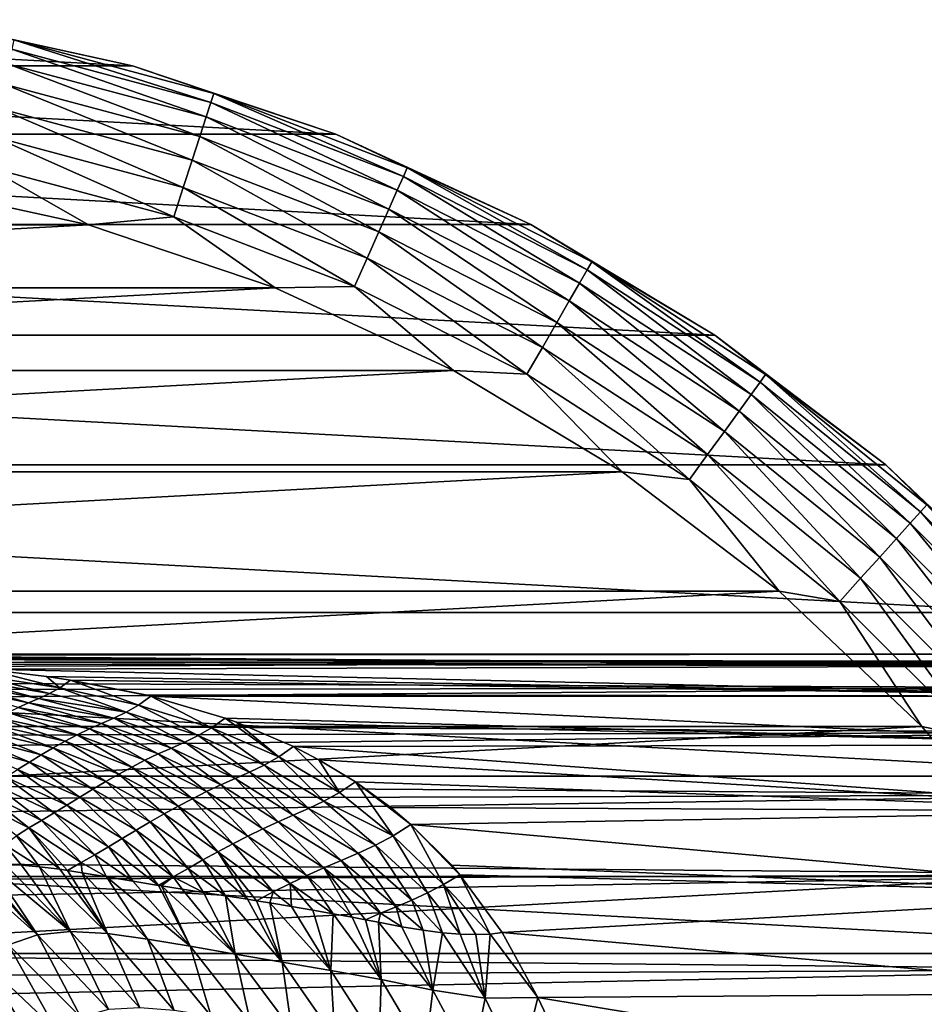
# Model space of a CAD drawing. Header units: metres. Extents: x -139 to 106, y -189 to 40.
# Tile 290 of 291: x 83 to 97, y 15 to 30. Entities that reach past the tile are written whole.
import ezdxf

# ---------------------------------------------------------------- set-up
doc = ezdxf.new("R2010")
doc.units = ezdxf.units.M
doc.layers.add('solid_153_ABGANG1_SW0003', color=7, linetype='CONTINUOUS')

msp = doc.modelspace()

# ---------------------------------------------------------------- linework, layer by layer
at = {"layer": 'solid_153_ABGANG1_SW0003'}
for points in [[(68.474144, 28.906498, -5.962051), (71.646477, 29.604784, -5.962051), (84.525856, 28.906498, -5.962051)], [(71.646477, 29.604784, -5.962051), (81.353523, 29.604784, -5.962051), (84.525856, 28.906498, -5.962051)], [(81.353462, 29.604795, 2.537949), (84.525848, 28.9065, 2.537949), (81.353523, 29.604784, -5.962051)], [(82.727486, 29.298002, 3.022786), (84.525848, 28.9065, 2.537949), (81.353462, 29.604795, 2.537949)], [(84.525848, 28.9065, 2.537949), (84.525856, 28.906498, -5.962051), (81.353523, 29.604784, -5.962051)], [(82.727486, 29.298002, 3.022786), (82.697983, 29.159203, 3.49239), (85.71199, 28.351601, 3.49239)], [(85.755844, 28.486555, 3.022786), (84.525848, 28.9065, 2.537949), (82.727486, 29.298002, 3.022786)], [(85.755844, 28.486555, 3.022786), (82.727486, 29.298002, 3.022786), (85.71199, 28.351601, 3.49239)], [(82.697983, 29.159203, 3.49239), (82.649979, 28.933376, 3.925242), (85.640648, 28.132027, 3.925242)], [(85.71199, 28.351601, 3.49239), (82.697983, 29.159203, 3.49239), (85.640648, 28.132027, 3.925242)], [(82.649979, 28.933376, 3.925242), (82.585327, 28.629213, 4.304675), (85.544556, 27.83629, 4.304675)], [(85.640648, 28.132027, 3.925242), (82.649979, 28.933376, 3.925242), (85.544556, 27.83629, 4.304675)], [(65.395874, 27.869312, -5.962051), (68.474144, 28.906498, -5.962051), (87.604126, 27.869312, -5.962051)], [(68.474144, 28.906498, -5.962051), (84.525856, 28.906498, -5.962051), (87.604126, 27.869312, -5.962051)], [(84.525848, 28.9065, 2.537949), (87.604141, 27.869303, 2.537949), (84.525856, 28.906498, -5.962051)], [(85.755844, 28.486555, 3.022786), (87.604141, 27.869303, 2.537949), (84.525848, 28.9065, 2.537949)], [(87.604141, 27.869303, 2.537949), (87.604126, 27.869312, -5.962051), (84.525856, 28.906498, -5.962051)], [(82.585327, 28.629213, 4.304675), (82.506516, 28.258432, 4.616078), (85.427422, 27.475777, 4.616078)], [(85.544556, 27.83629, 4.304675), (82.585327, 28.629213, 4.304675), (85.427422, 27.475777, 4.616078)], [(85.755844, 28.486555, 3.022786), (85.71199, 28.351601, 3.49239), (88.625076, 27.233372, 3.49239)], [(88.682793, 27.363003, 3.022786), (87.604141, 27.869303, 2.537949), (85.755844, 28.486555, 3.022786)], [(88.682793, 27.363003, 3.022786), (85.755844, 28.486555, 3.022786), (88.625076, 27.233372, 3.49239)], [(85.71199, 28.351601, 3.49239), (85.640648, 28.132027, 3.925242), (88.531174, 27.022459, 3.925242)], [(88.625076, 27.233372, 3.49239), (85.71199, 28.351601, 3.49239), (88.531174, 27.022459, 3.925242)], [(82.506516, 28.258432, 4.616078), (82.41658, 27.835304, 4.84746), (85.293747, 27.064369, 4.84746)], [(85.427422, 27.475777, 4.616078), (82.506516, 28.258432, 4.616078), (85.293747, 27.064369, 4.84746)], [(85.640648, 28.132027, 3.925242), (85.544556, 27.83629, 4.304675), (88.404694, 26.738386, 4.304675)], [(88.531174, 27.022459, 3.925242), (85.640648, 28.132027, 3.925242), (88.404694, 26.738386, 4.304675)], [(62.447777, 26.505377, -5.962051), (65.395874, 27.869312, -5.962051), (90.552223, 26.505377, -5.962051)], [(65.395874, 27.869312, -5.962051), (87.604126, 27.869312, -5.962051), (90.552223, 26.505377, -5.962051)], [(82.41658, 27.835304, 4.84746), (82.318977, 27.376127, 4.989913), (85.148682, 26.617908, 4.989913)], [(85.293747, 27.064369, 4.84746), (82.41658, 27.835304, 4.84746), (85.148682, 26.617908, 4.989913)], [(85.544556, 27.83629, 4.304675), (85.427422, 27.475777, 4.616078), (88.250519, 26.392092, 4.616078)], [(88.404694, 26.738386, 4.304675), (85.544556, 27.83629, 4.304675), (88.250519, 26.392092, 4.616078)], [(90.552254, 26.505362, 2.537949), (90.552223, 26.505377, -5.962051), (87.604126, 27.869312, -5.962051)], [(87.604141, 27.869303, 2.537949), (90.552254, 26.505362, 2.537949), (87.604126, 27.869312, -5.962051)], [(88.682793, 27.363003, 3.022786), (90.552254, 26.505362, 2.537949), (87.604141, 27.869303, 2.537949)], [(85.427422, 27.475777, 4.616078), (85.293747, 27.064369, 4.84746), (88.07457, 25.996912, 4.84746)], [(88.250519, 26.392092, 4.616078), (85.427422, 27.475777, 4.616078), (88.07457, 25.996912, 4.84746)], [(82.318977, 27.376127, 4.989913), (80.950348, 27.137508, 5.037949), (83.859207, 26.497019, 5.037949)], [(85.148682, 26.617908, 4.989913), (82.318977, 27.376127, 4.989913), (83.859207, 26.497019, 5.037949)], [(88.682793, 27.363003, 3.022786), (88.625076, 27.233372, 3.49239), (91.405319, 25.816769, 3.49239)], [(91.476265, 25.939657, 3.022786), (90.552254, 26.505362, 2.537949), (88.682793, 27.363003, 3.022786)], [(91.476265, 25.939657, 3.022786), (88.682793, 27.363003, 3.022786), (91.405319, 25.816769, 3.49239)], [(83.859207, 26.497019, 5.037949), (80.950348, 27.137508, 5.037949), (69.140816, 26.497026, 5.037949)], [(88.625076, 27.233372, 3.49239), (88.531174, 27.022459, 3.925242), (91.289879, 25.616827, 3.925242)], [(91.405319, 25.816769, 3.49239), (88.625076, 27.233372, 3.49239), (91.289879, 25.616827, 3.925242)], [(85.293747, 27.064369, 4.84746), (85.148682, 26.617908, 4.989913), (87.883636, 25.56806, 4.989913)], [(88.07457, 25.996912, 4.84746), (85.293747, 27.064369, 4.84746), (87.883636, 25.56806, 4.989913)], [(88.531174, 27.022459, 3.925242), (88.404694, 26.738386, 4.304675), (91.134407, 25.34753, 4.304675)], [(91.289879, 25.616827, 3.925242), (88.531174, 27.022459, 3.925242), (91.134407, 25.34753, 4.304675)], [(88.404694, 26.738386, 4.304675), (88.250519, 26.392092, 4.616078), (90.94487, 25.019251, 4.616078)], [(91.134407, 25.34753, 4.304675), (88.404694, 26.738386, 4.304675), (90.94487, 25.019251, 4.616078)], [(85.148682, 26.617908, 4.989913), (83.859207, 26.497019, 5.037949), (86.681732, 25.545689, 5.037949)], [(87.883636, 25.56806, 4.989913), (85.148682, 26.617908, 4.989913), (86.681732, 25.545689, 5.037949)], [(59.664379, 24.830662, -5.962051), (62.447777, 26.505377, -5.962051), (93.335617, 24.830662, -5.962051)], [(62.447777, 26.505377, -5.962051), (90.552223, 26.505377, -5.962051), (93.335617, 24.830662, -5.962051)], [(83.859207, 26.497019, 5.037949), (69.140816, 26.497026, 5.037949), (66.318291, 25.545698, 5.037949)], [(86.681732, 25.545689, 5.037949), (83.859207, 26.497019, 5.037949), (66.318291, 25.545698, 5.037949)], [(88.250519, 26.392092, 4.616078), (88.07457, 25.996912, 4.84746), (90.728584, 24.644625, 4.84746)], [(90.94487, 25.019251, 4.616078), (88.250519, 26.392092, 4.616078), (90.728584, 24.644625, 4.84746)], [(93.335609, 24.830671, 2.537949), (93.335617, 24.830662, -5.962051), (90.552223, 26.505377, -5.962051)], [(90.552254, 26.505362, 2.537949), (93.335609, 24.830671, 2.537949), (90.552223, 26.505377, -5.962051)], [(91.476265, 25.939657, 3.022786), (93.335609, 24.830671, 2.537949), (90.552254, 26.505362, 2.537949)], [(88.07457, 25.996912, 4.84746), (87.883636, 25.56806, 4.989913), (90.493866, 24.238081, 4.989913)], [(90.728584, 24.644625, 4.84746), (88.07457, 25.996912, 4.84746), (90.493866, 24.238081, 4.989913)], [(91.476265, 25.939657, 3.022786), (91.405319, 25.816769, 3.49239), (94.022255, 24.117311, 3.49239)], [(94.105659, 24.232111, 3.022786), (93.335609, 24.830671, 2.537949), (91.476265, 25.939657, 3.022786)], [(94.105659, 24.232111, 3.022786), (91.476265, 25.939657, 3.022786), (94.022255, 24.117311, 3.49239)], [(91.405319, 25.816769, 3.49239), (91.289879, 25.616827, 3.925242), (93.886551, 23.930532, 3.925242)], [(94.022255, 24.117311, 3.49239), (91.405319, 25.816769, 3.49239), (93.886551, 23.930532, 3.925242)], [(86.681732, 25.545689, 5.037949), (66.318291, 25.545698, 5.037949), (63.615204, 24.294691, 5.037949)], [(89.384819, 24.294678, 5.037949), (86.681732, 25.545689, 5.037949), (63.615204, 24.294691, 5.037949)], [(87.883636, 25.56806, 4.989913), (86.681732, 25.545689, 5.037949), (89.384819, 24.294678, 5.037949)], [(90.493866, 24.238081, 4.989913), (87.883636, 25.56806, 4.989913), (89.384819, 24.294678, 5.037949)], [(91.289879, 25.616827, 3.925242), (91.134407, 25.34753, 4.304675), (93.703773, 23.678963, 4.304675)], [(93.886551, 23.930532, 3.925242), (91.289879, 25.616827, 3.925242), (93.703773, 23.678963, 4.304675)], [(91.134407, 25.34753, 4.304675), (90.94487, 25.019251, 4.616078), (93.480965, 23.372292, 4.616078)], [(93.703773, 23.678963, 4.304675), (91.134407, 25.34753, 4.304675), (93.480965, 23.372292, 4.616078)], [(90.94487, 25.019251, 4.616078), (90.728584, 24.644625, 4.84746), (93.2267, 23.022327, 4.84746)], [(93.480965, 23.372292, 4.616078), (90.94487, 25.019251, 4.616078), (93.2267, 23.022327, 4.84746)], [(57.07835, 22.864807, -5.962051), (59.664379, 24.830662, -5.962051), (95.921646, 22.864807, -5.962051)], [(59.664379, 24.830662, -5.962051), (93.335617, 24.830662, -5.962051), (95.921646, 22.864807, -5.962051)], [(93.335609, 24.830671, 2.537949), (95.921585, 22.864862, 2.537949), (93.335617, 24.830662, -5.962051)], [(94.105659, 24.232111, 3.022786), (95.921585, 22.864862, 2.537949), (93.335609, 24.830671, 2.537949)], [(95.921585, 22.864862, 2.537949), (95.921646, 22.864807, -5.962051), (93.335617, 24.830662, -5.962051)], [(90.728584, 24.644625, 4.84746), (90.493866, 24.238081, 4.989913), (92.950775, 22.642546, 4.989913)], [(93.2267, 23.022327, 4.84746), (90.728584, 24.644625, 4.84746), (92.950775, 22.642546, 4.989913)], [(89.384819, 24.294678, 5.037949), (63.615204, 24.294691, 5.037949), (61.063271, 22.758677, 5.037949)], [(91.936752, 22.758661, 5.037949), (89.384819, 24.294678, 5.037949), (61.063271, 22.758677, 5.037949)], [(90.493866, 24.238081, 4.989913), (89.384819, 24.294678, 5.037949), (91.936752, 22.758661, 5.037949)], [(92.950775, 22.642546, 4.989913), (90.493866, 24.238081, 4.989913), (91.936752, 22.758661, 5.037949)], [(94.105659, 24.232111, 3.022786), (94.022255, 24.117311, 3.49239), (96.447212, 22.15362, 3.49239)], [(96.54216, 22.259071, 3.022786), (95.921585, 22.864862, 2.537949), (94.105659, 24.232111, 3.022786)], [(96.54216, 22.259071, 3.022786), (94.105659, 24.232111, 3.022786), (96.447212, 22.15362, 3.49239)], [(94.022255, 24.117311, 3.49239), (93.886551, 23.930532, 3.925242), (96.292725, 21.982048, 3.925242)], [(96.447212, 22.15362, 3.49239), (94.022255, 24.117311, 3.49239), (96.292725, 21.982048, 3.925242)], [(93.886551, 23.930532, 3.925242), (93.703773, 23.678963, 4.304675), (96.084656, 21.750963, 4.304675)], [(96.292725, 21.982048, 3.925242), (93.886551, 23.930532, 3.925242), (96.084656, 21.750963, 4.304675)], [(93.703773, 23.678963, 4.304675), (93.480965, 23.372292, 4.616078), (95.831009, 21.469261, 4.616078)], [(96.084656, 21.750963, 4.304675), (93.703773, 23.678963, 4.304675), (95.831009, 21.469261, 4.616078)], [(93.480965, 23.372292, 4.616078), (93.2267, 23.022327, 4.84746), (95.541557, 21.147793, 4.84746)], [(95.831009, 21.469261, 4.616078), (93.480965, 23.372292, 4.616078), (95.541557, 21.147793, 4.84746)], [(93.2267, 23.022327, 4.84746), (92.950775, 22.642546, 4.989913), (95.227448, 20.798933, 4.989913)], [(95.541557, 21.147793, 4.84746), (93.2267, 23.022327, 4.84746), (95.227448, 20.798933, 4.989913)], [(54.72007, 20.630913, -5.962051), (57.07835, 22.864807, -5.962051), (98.27993, 20.630913, -5.962051)], [(57.07835, 22.864807, -5.962051), (95.921646, 22.864807, -5.962051), (98.27993, 20.630913, -5.962051)], [(95.921585, 22.864862, 2.537949), (98.279861, 20.630985, 2.537949), (95.921646, 22.864807, -5.962051)], [(96.54216, 22.259071, 3.022786), (98.279861, 20.630985, 2.537949), (95.921585, 22.864862, 2.537949)], [(98.279861, 20.630985, 2.537949), (98.27993, 20.630913, -5.962051), (95.921646, 22.864807, -5.962051)], [(91.936752, 22.758661, 5.037949), (61.063271, 22.758677, 5.037949), (58.692436, 20.955683, 5.037949)], [(94.307587, 20.955666, 5.037949), (91.936752, 22.758661, 5.037949), (58.692436, 20.955683, 5.037949)], [(92.950775, 22.642546, 4.989913), (91.936752, 22.758661, 5.037949), (94.307587, 20.955666, 5.037949)], [(95.227448, 20.798933, 4.989913), (92.950775, 22.642546, 4.989913), (94.307587, 20.955666, 5.037949)], [(96.54216, 22.259071, 3.022786), (96.447212, 22.15362, 3.49239), (98.653618, 19.94721, 3.49239)], [(96.447212, 22.15362, 3.49239), (96.292725, 21.982048, 3.925242), (98.482048, 19.792727, 3.925242)], [(98.653618, 19.94721, 3.49239), (96.447212, 22.15362, 3.49239), (98.482048, 19.792727, 3.925242)], [(96.292725, 21.982048, 3.925242), (96.084656, 21.750963, 4.304675), (98.250961, 19.584656, 4.304675)], [(98.482048, 19.792727, 3.925242), (96.292725, 21.982048, 3.925242), (98.250961, 19.584656, 4.304675)], [(96.084656, 21.750963, 4.304675), (95.831009, 21.469261, 4.616078), (97.969261, 19.331011, 4.616078)], [(98.250961, 19.584656, 4.304675), (96.084656, 21.750963, 4.304675), (97.969261, 19.331011, 4.616078)], [(95.831009, 21.469261, 4.616078), (95.541557, 21.147793, 4.84746), (97.647789, 19.041557, 4.84746)], [(97.969261, 19.331011, 4.616078), (95.831009, 21.469261, 4.616078), (97.647789, 19.041557, 4.84746)], [(95.541557, 21.147793, 4.84746), (95.227448, 20.798933, 4.989913), (97.298935, 18.727444, 4.989913)], [(97.647789, 19.041557, 4.84746), (95.541557, 21.147793, 4.84746), (97.298935, 18.727444, 4.989913)], [(94.307587, 20.955666, 5.037949), (58.692436, 20.955683, 5.037949), (56.530476, 18.906826, 5.037949)], [(96.469543, 18.906807, 5.037949), (94.307587, 20.955666, 5.037949), (56.530476, 18.906826, 5.037949)], [(95.227448, 20.798933, 4.989913), (94.307587, 20.955666, 5.037949), (96.469543, 18.906807, 5.037949)], [(97.298935, 18.727444, 4.989913), (95.227448, 20.798933, 4.989913), (96.469543, 18.906807, 5.037949)], [(52.617207, 18.155224, -5.962051), (54.72007, 20.630913, -5.962051), (100.382797, 18.155224, -5.962051)], [(54.72007, 20.630913, -5.962051), (98.27993, 20.630913, -5.962051), (100.382797, 18.155224, -5.962051)], [(100.499969, 19.998222, 75.796532), (76.500114, 19.999994, 76.063011), (47.66711, 19.964281, 77.257439)], [(100.499969, 19.88669, 78.188629), (100.499969, 19.998222, 75.796532), (47.66711, 19.964281, 77.257439)], [(100.499969, 19.998222, 75.796532), (78.08345, 19.988604, 75.387833), (76.500114, 19.999994, 76.063011)], [(100.499969, 19.998222, 75.796532), (100.499969, 19.82305, 73.408249), (78.08345, 19.988604, 75.387833)], [(100.499969, 19.82305, 73.408249), (79.364464, 19.958979, 74.782555), (78.08345, 19.988604, 75.387833)], [(100.499969, 19.88669, 78.188629), (47.66711, 19.964281, 77.257439), (47.66711, 19.856106, 78.45752)], [(100.499969, 19.88669, 78.188629), (47.66711, 19.856106, 78.45752), (47.66711, 19.674839, 79.654495)], [(100.499969, 19.490055, 80.550247), (100.499969, 19.88669, 78.188629), (47.66711, 19.674839, 79.654495)], [(100.499969, 19.82305, 73.408249), (79.483231, 19.95507, 74.723), (79.364464, 19.958979, 74.782555)], [(100.499969, 19.82305, 73.408249), (80.953072, 19.885628, 73.926987), (79.483231, 19.95507, 74.723)], [(100.499969, 19.82305, 73.408249), (81.516327, 19.846199, 73.587257), (80.953072, 19.885628, 73.926987)], [(100.499969, 19.82305, 73.408249), (82.308556, 19.774704, 73.069298), (81.516327, 19.846199, 73.587257)], [(82.024292, 19.61747, 71.731155), (82.154442, 19.68693, 72.410774), (83.26754, 19.403542, 70.85453)], [(82.154442, 19.68693, 72.410774), (82.308556, 19.774704, 73.069298), (83.426117, 19.492468, 71.488914)], [(82.154442, 19.68693, 72.410774), (83.426117, 19.492468, 71.488914), (83.26754, 19.403542, 70.85453)], [(100.499969, 19.82305, 73.408249), (100.499969, 19.363688, 71.058029), (82.308556, 19.774704, 73.069298)], [(82.308556, 19.774704, 73.069298), (83.225182, 19.662283, 72.402931), (83.426117, 19.492468, 71.488914)], [(100.499969, 19.363688, 71.058029), (83.225182, 19.662283, 72.402931), (82.308556, 19.774704, 73.069298)], [(100.499969, 19.490055, 80.550247), (47.66711, 19.674839, 79.654495), (47.66711, 19.421072, 80.839973)], [(81.765808, 19.508896, 70.363136), (81.894737, 19.560698, 71.048492), (82.952644, 19.262848, 69.573029)], [(81.894737, 19.560698, 71.048492), (82.024292, 19.61747, 71.731155), (83.109718, 19.329899, 70.215652)], [(81.894737, 19.560698, 71.048492), (83.109718, 19.329899, 70.215652), (82.952644, 19.262848, 69.573029)], [(82.024292, 19.61747, 71.731155), (83.26754, 19.403542, 70.85453), (83.109718, 19.329899, 70.215652)], [(83.225182, 19.662283, 72.402931), (83.587471, 19.607006, 72.1175), (83.426117, 19.492468, 71.488914)], [(100.499969, 19.363688, 71.058029), (83.587471, 19.607006, 72.1175), (83.225182, 19.662283, 72.402931)], [(83.426117, 19.492468, 71.488914), (83.587471, 19.607006, 72.1175), (84.614479, 19.227634, 70.470238)], [(83.587471, 19.607006, 72.1175), (84.801598, 19.363285, 71.056473), (84.614479, 19.227634, 70.470238)], [(83.587471, 19.607006, 72.1175), (84.720436, 19.382837, 71.132713), (84.801598, 19.363285, 71.056473)], [(100.499969, 19.363688, 71.058029), (84.720436, 19.382837, 71.132713), (83.587471, 19.607006, 72.1175)], [(100.499969, 19.490055, 80.550247), (47.66711, 19.421072, 80.839973), (47.66711, 19.096302, 82.00676)], [(100.499969, 18.814003, 82.847534), (100.499969, 19.490055, 80.550247), (47.66711, 19.096302, 82.00676)], [(81.765808, 19.508896, 70.363136), (82.952644, 19.262848, 69.573029), (82.796341, 19.193903, 68.927406)], [(83.109718, 19.329899, 70.215652), (83.26754, 19.403542, 70.85453), (84.427551, 19.120934, 69.876938)], [(83.26754, 19.403542, 70.85453), (83.426117, 19.492468, 71.488914), (84.427551, 19.120934, 69.876938)], [(83.426117, 19.492468, 71.488914), (84.614479, 19.227634, 70.470238), (84.427551, 19.120934, 69.876938)], [(100.499969, 19.363688, 71.058029), (84.801598, 19.363285, 71.056473), (84.720436, 19.382837, 71.132713)], [(82.796341, 19.193903, 68.927406), (82.952644, 19.262848, 69.573029), (84.05661, 18.950766, 68.672424)], [(82.952644, 19.262848, 69.573029), (83.109718, 19.329899, 70.215652), (84.241608, 19.031952, 69.277206)], [(82.952644, 19.262848, 69.573029), (84.241608, 19.031952, 69.277206), (84.05661, 18.950766, 68.672424)], [(83.109718, 19.329899, 70.215652), (84.427551, 19.120934, 69.876938), (84.241608, 19.031952, 69.277206)], [(85.723, 18.885015, 69.400253), (84.614479, 19.227634, 70.470238), (84.801598, 19.363285, 71.056473)], [(100.499969, 19.363688, 71.058029), (100.499969, 18.626717, 68.779556), (84.801598, 19.363285, 71.056473)], [(85.926842, 19.031939, 69.91581), (85.723, 18.885015, 69.400253), (84.801598, 19.363285, 71.056473)], [(100.499969, 18.626717, 68.779556), (85.926842, 19.031939, 69.91581), (84.801598, 19.363285, 71.056473)], [(100.499969, 18.814003, 82.847534), (47.66711, 19.096302, 82.00676), (47.66711, 18.702209, 83.149879)], [(82.485977, 19.038387, 67.628639), (82.6408, 19.119003, 68.279236), (83.689346, 18.778437, 67.452385)], [(82.6408, 19.119003, 68.279236), (82.796341, 19.193903, 68.927406), (83.872543, 18.867731, 68.063911)], [(82.6408, 19.119003, 68.279236), (83.872543, 18.867731, 68.063911), (83.689346, 18.778437, 67.452385)], [(82.796341, 19.193903, 68.927406), (84.05661, 18.950766, 68.672424), (83.872543, 18.867731, 68.063911)], [(85.316132, 18.668306, 68.344704), (84.241608, 19.031952, 69.277206), (84.427551, 19.120934, 69.876938)], [(85.518951, 18.767197, 68.876549), (84.427551, 19.120934, 69.876938), (84.614479, 19.227634, 70.470238)], [(85.518951, 18.767197, 68.876549), (85.316132, 18.668306, 68.344704), (84.427551, 19.120934, 69.876938)], [(85.723, 18.885015, 69.400253), (85.518951, 18.767197, 68.876549), (84.614479, 19.227634, 70.470238)], [(82.178391, 18.861704, 66.320747), (82.331856, 18.95248, 66.975769), (83.325424, 18.5823, 66.220993)], [(82.331856, 18.95248, 66.975769), (82.485977, 19.038387, 67.628639), (83.506989, 18.683149, 66.838028)], [(82.331856, 18.95248, 66.975769), (83.506989, 18.683149, 66.838028), (83.325424, 18.5823, 66.220993)], [(82.485977, 19.038387, 67.628639), (83.689346, 18.778437, 67.452385), (83.506989, 18.683149, 66.838028)], [(84.91375, 18.488703, 67.264084), (83.872543, 18.867731, 68.063911), (84.05661, 18.950766, 68.672424)], [(85.114433, 18.578671, 67.806595), (84.05661, 18.950766, 68.672424), (84.241608, 19.031952, 69.277206)], [(85.114433, 18.578671, 67.806595), (84.91375, 18.488703, 67.264084), (84.05661, 18.950766, 68.672424)], [(85.316132, 18.668306, 68.344704), (85.114433, 18.578671, 67.806595), (84.241608, 19.031952, 69.277206)], [(86.737396, 18.44622, 68.267647), (85.723, 18.885015, 69.400253), (85.926842, 19.031939, 69.91581)], [(86.100273, 18.969395, 69.725426), (86.737396, 18.44622, 68.267647), (85.926842, 19.031939, 69.91581)], [(100.499969, 18.626717, 68.779556), (86.100273, 18.969395, 69.725426), (85.926842, 19.031939, 69.91581)], [(86.100273, 18.969395, 69.725426), (86.961067, 18.602016, 68.716698), (86.737396, 18.44622, 68.267647)], [(100.499969, 18.626717, 68.779556), (86.961067, 18.602016, 68.716698), (86.100273, 18.969395, 69.725426)], [(100.499969, 18.814003, 82.847534), (47.66711, 18.702209, 83.149879), (47.66711, 18.240488, 84.265472)], [(100.499969, 17.868223, 85.047554), (100.499969, 18.814003, 82.847534), (47.66711, 18.240488, 84.265472)], [(96.469543, 18.906807, 5.037949), (56.530476, 18.906826, 5.037949), (54.602837, 16.63623, 5.037949)], [(98.397179, 16.636209, 5.037949), (96.469543, 18.906807, 5.037949), (54.602837, 16.63623, 5.037949)], [(82.025589, 18.766722, 65.663544), (82.178391, 18.861704, 66.320747), (83.1446, 18.47632, 65.601425)], [(82.178391, 18.861704, 66.320747), (83.325424, 18.5823, 66.220993), (83.1446, 18.47632, 65.601425)], [(84.713997, 18.392883, 66.718346), (83.689346, 18.778437, 67.452385), (83.872543, 18.867731, 68.063911)], [(84.91375, 18.488703, 67.264084), (84.713997, 18.392883, 66.718346), (83.872543, 18.867731, 68.063911)], [(86.516533, 18.319538, 67.804291), (85.518951, 18.767197, 68.876549), (85.723, 18.885015, 69.400253)], [(86.737396, 18.44622, 68.267647), (86.516533, 18.319538, 67.804291), (85.723, 18.885015, 69.400253)], [(97.298935, 18.727444, 4.989913), (96.469543, 18.906807, 5.037949), (98.397179, 16.636209, 5.037949)], [(81.873581, 18.669128, 65.00351), (82.025589, 18.766722, 65.663544), (82.964539, 18.366007, 64.979263)], [(81.873581, 18.669128, 65.00351), (82.964539, 18.366007, 64.979263), (82.7854, 18.253256, 64.353752)], [(82.025589, 18.766722, 65.663544), (83.1446, 18.47632, 65.601425), (82.964539, 18.366007, 64.979263)], [(84.317055, 18.184175, 65.618011), (83.325424, 18.5823, 66.220993), (83.506989, 18.683149, 66.838028)], [(84.515114, 18.291233, 66.169601), (83.506989, 18.683149, 66.838028), (83.689346, 18.778437, 67.452385)], [(84.515114, 18.291233, 66.169601), (84.317055, 18.184175, 65.618011), (83.506989, 18.683149, 66.838028)], [(84.713997, 18.392883, 66.718346), (84.515114, 18.291233, 66.169601), (83.689346, 18.778437, 67.452385)], [(86.079437, 18.116335, 66.849525), (85.114433, 18.578671, 67.806595), (85.316132, 18.668306, 68.344704)], [(86.297287, 18.212799, 67.330757), (85.316132, 18.668306, 68.344704), (85.518951, 18.767197, 68.876549)], [(86.297287, 18.212799, 67.330757), (86.079437, 18.116335, 66.849525), (85.316132, 18.668306, 68.344704)], [(86.516533, 18.319538, 67.804291), (86.297287, 18.212799, 67.330757), (85.518951, 18.767197, 68.876549)], [(84.119781, 18.072128, 65.063736), (83.1446, 18.47632, 65.601425), (83.325424, 18.5823, 66.220993)], [(84.317055, 18.184175, 65.618011), (84.119781, 18.072128, 65.063736), (83.325424, 18.5823, 66.220993)], [(85.647026, 17.919117, 65.873062), (84.713997, 18.392883, 66.718346), (84.91375, 18.488703, 67.264084)], [(85.862732, 18.020515, 66.36306), (84.91375, 18.488703, 67.264084), (85.114433, 18.578671, 67.806595)], [(85.862732, 18.020515, 66.36306), (85.647026, 17.919117, 65.873062), (84.91375, 18.488703, 67.264084)], [(86.079437, 18.116335, 66.849525), (85.862732, 18.020515, 66.36306), (85.114433, 18.578671, 67.806595)], [(87.658028, 17.905586, 67.098701), (86.737396, 18.44622, 68.267647), (86.961067, 18.602016, 68.716698)], [(100.499969, 18.626717, 68.779556), (100.499969, 17.622705, 66.605492), (86.961067, 18.602016, 68.716698)], [(87.345673, 18.40201, 68.229134), (87.658028, 17.905586, 67.098701), (86.961067, 18.602016, 68.716698)], [(100.499969, 17.622705, 66.605492), (87.345673, 18.40201, 68.229134), (86.961067, 18.602016, 68.716698)], [(83.727615, 17.836258, 63.946835), (82.7854, 18.253256, 64.353752), (82.964539, 18.366007, 64.979263)], [(83.923256, 17.955639, 64.506859), (82.964539, 18.366007, 64.979263), (83.1446, 18.47632, 65.601425)], [(83.923256, 17.955639, 64.506859), (83.727615, 17.836258, 63.946835), (82.964539, 18.366007, 64.979263)], [(84.119781, 18.072128, 65.063736), (83.923256, 17.955639, 64.506859), (83.1446, 18.47632, 65.601425)], [(85.432236, 17.81196, 65.379852), (84.515114, 18.291233, 66.169601), (84.713997, 18.392883, 66.718346)], [(85.647026, 17.919117, 65.873062), (85.432236, 17.81196, 65.379852), (84.713997, 18.392883, 66.718346)], [(87.422684, 17.773214, 66.693756), (86.516533, 18.319538, 67.804291), (86.737396, 18.44622, 68.267647)], [(87.658028, 17.905586, 67.098701), (87.422684, 17.773214, 66.693756), (86.737396, 18.44622, 68.267647)], [(87.345673, 18.40201, 68.229134), (87.897697, 18.067192, 67.4851), (87.658028, 17.905586, 67.098701)], [(100.499969, 17.622705, 66.605492), (87.897697, 18.067192, 67.4851), (87.345673, 18.40201, 68.229134)], [(100.499969, 17.868223, 85.047554), (47.66711, 18.240488, 84.265472), (47.66711, 17.712568, 85.350647)], [(83.533089, 17.716032, 63.382805), (82.607391, 18.140169, 63.724014), (82.7854, 18.253256, 64.353752)], [(83.727615, 17.836258, 63.946835), (83.533089, 17.716032, 63.382805), (82.7854, 18.253256, 64.353752)], [(85.218315, 17.699482, 64.883598), (84.317055, 18.184175, 65.618011), (84.515114, 18.291233, 66.169601)], [(85.432236, 17.81196, 65.379852), (85.218315, 17.699482, 64.883598), (84.515114, 18.291233, 66.169601)], [(86.957802, 17.560188, 65.850151), (86.079437, 18.116335, 66.849525), (86.297287, 18.212799, 67.330757)], [(87.1894, 17.661242, 66.27655), (86.297287, 18.212799, 67.330757), (86.516533, 18.319538, 67.804291)], [(87.1894, 17.661242, 66.27655), (86.957802, 17.560188, 65.850151), (86.297287, 18.212799, 67.330757)], [(87.422684, 17.773214, 66.693756), (87.1894, 17.661242, 66.27655), (86.516533, 18.319538, 67.804291)], [(50.794312, 15.466664, -5.962051), (52.617207, 18.155224, -5.962051), (102.205688, 15.466664, -5.962051)], [(52.617207, 18.155224, -5.962051), (100.382797, 18.155224, -5.962051), (102.205688, 15.466664, -5.962051)], [(83.339882, 17.597006, 62.813908), (82.430702, 18.028851, 63.089169), (82.607391, 18.140169, 63.724014)], [(83.533089, 17.716032, 63.382805), (83.339882, 17.597006, 62.813908), (82.607391, 18.140169, 63.724014)], [(84.792892, 17.460346, 63.882629), (83.923256, 17.955639, 64.506859), (84.119781, 18.072128, 65.063736)], [(85.005219, 17.582115, 64.384476), (84.119781, 18.072128, 65.063736), (84.317055, 18.184175, 65.618011)], [(85.005219, 17.582115, 64.384476), (84.792892, 17.460346, 63.882629), (84.119781, 18.072128, 65.063736)], [(85.218315, 17.699482, 64.883598), (85.005219, 17.582115, 64.384476), (84.317055, 18.184175, 65.618011)], [(86.727516, 17.460588, 65.417648), (85.862732, 18.020515, 66.36306), (86.079437, 18.116335, 66.849525)], [(86.957802, 17.560188, 65.850151), (86.727516, 17.460588, 65.417648), (86.079437, 18.116335, 66.849525)], [(88.467041, 17.248726, 65.887978), (87.658028, 17.905586, 67.098701), (87.897697, 18.067192, 67.4851)], [(88.737961, 17.420664, 66.238297), (88.467041, 17.248726, 65.887978), (87.897697, 18.067192, 67.4851)], [(88.433159, 17.677376, 66.708084), (88.737961, 17.420664, 66.238297), (87.897697, 18.067192, 67.4851)], [(100.499969, 17.622705, 66.605492), (88.433159, 17.677376, 66.708084), (87.897697, 18.067192, 67.4851)], [(82.958427, 17.368181, 61.658787), (82.082382, 17.811598, 61.803005), (82.255569, 17.920902, 62.448486)], [(83.148232, 17.481224, 62.239288), (82.255569, 17.920902, 62.448486), (82.430702, 18.028851, 63.089169)], [(83.148232, 17.481224, 62.239288), (82.958427, 17.368181, 61.658787), (82.255569, 17.920902, 62.448486)], [(83.339882, 17.597006, 62.813908), (83.148232, 17.481224, 62.239288), (82.430702, 18.028851, 63.089169)], [(84.581459, 17.335497, 63.377647), (83.727615, 17.836258, 63.946835), (83.923256, 17.955639, 64.506859)], [(84.792892, 17.460346, 63.882629), (84.581459, 17.335497, 63.377647), (83.923256, 17.955639, 64.506859)], [(86.269989, 17.245295, 64.541534), (85.432236, 17.81196, 65.379852), (85.647026, 17.919117, 65.873062)], [(86.498276, 17.355761, 64.9813), (85.647026, 17.919117, 65.873062), (85.862732, 18.020515, 66.36306)], [(86.498276, 17.355761, 64.9813), (86.269989, 17.245295, 64.541534), (85.647026, 17.919117, 65.873062)], [(86.727516, 17.460588, 65.417648), (86.498276, 17.355761, 64.9813), (85.862732, 18.020515, 66.36306)], [(88.467041, 17.248726, 65.887978), (87.422684, 17.773214, 66.693756), (87.658028, 17.905586, 67.098701)], [(100.499969, 17.868223, 85.047554), (47.66711, 17.712568, 85.350647), (47.66711, 17.119562, 86.402992)], [(100.499969, 16.666279, 87.118759), (100.499969, 17.868223, 85.047554), (47.66711, 17.119562, 86.402992)], [(82.958427, 17.368181, 61.658787), (82.771011, 17.250694, 61.073971), (82.082382, 17.811598, 61.803005)], [(84.371147, 17.20957, 62.86866), (83.533089, 17.716032, 63.382805), (83.727615, 17.836258, 63.946835)], [(84.581459, 17.335497, 63.377647), (84.371147, 17.20957, 62.86866), (83.727615, 17.836258, 63.946835)], [(86.042603, 17.129642, 64.098526), (85.218315, 17.699482, 64.883598), (85.432236, 17.81196, 65.379852)], [(86.269989, 17.245295, 64.541534), (86.042603, 17.129642, 64.098526), (85.432236, 17.81196, 65.379852)], [(88.202316, 17.10722, 65.513252), (87.1894, 17.661242, 66.27655), (87.422684, 17.773214, 66.693756)], [(88.467041, 17.248726, 65.887978), (88.202316, 17.10722, 65.513252), (87.422684, 17.773214, 66.693756)], [(83.954903, 16.962601, 61.835148), (83.148232, 17.481224, 62.239288), (83.339882, 17.597006, 62.813908)], [(84.162216, 17.084595, 62.354786), (83.339882, 17.597006, 62.813908), (83.533089, 17.716032, 63.382805)], [(84.162216, 17.084595, 62.354786), (83.954903, 16.962601, 61.835148), (83.339882, 17.597006, 62.813908)], [(84.371147, 17.20957, 62.86866), (84.162216, 17.084595, 62.354786), (83.533089, 17.716032, 63.382805)], [(85.816055, 17.009258, 63.652458), (85.005219, 17.582115, 64.384476), (85.218315, 17.699482, 64.883598)], [(86.042603, 17.129642, 64.098526), (85.816055, 17.009258, 63.652458), (85.218315, 17.699482, 64.883598)], [(87.940331, 16.987144, 65.122925), (86.957802, 17.560188, 65.850151), (87.1894, 17.661242, 66.27655)], [(88.202316, 17.10722, 65.513252), (87.940331, 16.987144, 65.122925), (87.1894, 17.661242, 66.27655)], [(100.499969, 17.622705, 66.605492), (88.737961, 17.420664, 66.238297), (88.433159, 17.677376, 66.708084)], [(100.499969, 17.622705, 66.605492), (100.499969, 16.366049, 64.567017), (88.737961, 17.420664, 66.238297)], [(83.749489, 16.844643, 61.309128), (82.958427, 17.368181, 61.658787), (83.148232, 17.481224, 62.239288)], [(83.954903, 16.962601, 61.835148), (83.749489, 16.844643, 61.309128), (83.148232, 17.481224, 62.239288)], [(85.365402, 16.756786, 62.751377), (84.581459, 17.335497, 63.377647), (84.792892, 17.460346, 63.882629)], [(85.590294, 16.884605, 63.203503), (84.792892, 17.460346, 63.882629), (85.005219, 17.582115, 64.384476)], [(85.590294, 16.884605, 63.203503), (85.365402, 16.756786, 62.751377), (84.792892, 17.460346, 63.882629)], [(85.816055, 17.009258, 63.652458), (85.590294, 16.884605, 63.203503), (85.005219, 17.582115, 64.384476)], [(87.422157, 16.767307, 64.313019), (86.498276, 17.355761, 64.9813), (86.727516, 17.460588, 65.417648)], [(87.680481, 16.877464, 64.721397), (86.727516, 17.460588, 65.417648), (86.957802, 17.560188, 65.850151)], [(87.680481, 16.877464, 64.721397), (87.422157, 16.767307, 64.313019), (86.727516, 17.460588, 65.417648)], [(87.940331, 16.987144, 65.122925), (87.680481, 16.877464, 64.721397), (86.957802, 17.560188, 65.850151)], [(83.426674, 16.743546, 60.666187), (82.771011, 17.250694, 61.073971), (82.958427, 17.368181, 61.658787)], [(83.543633, 16.726465, 60.775444), (83.426674, 16.743546, 60.666187), (82.958427, 17.368181, 61.658787)], [(83.749489, 16.844643, 61.309128), (83.543633, 16.726465, 60.775444), (82.958427, 17.368181, 61.658787)], [(85.14164, 16.627716, 62.295212), (84.371147, 17.20957, 62.86866), (84.581459, 17.335497, 63.377647)], [(85.365402, 16.756786, 62.751377), (85.14164, 16.627716, 62.295212), (84.581459, 17.335497, 63.377647)], [(87.164993, 16.650908, 63.900291), (86.269989, 17.245295, 64.541534), (86.498276, 17.355761, 64.9813)], [(87.422157, 16.767307, 64.313019), (87.164993, 16.650908, 63.900291), (86.498276, 17.355761, 64.9813)], [(89.23262, 16.511591, 64.743698), (88.467041, 17.248726, 65.887978), (88.737961, 17.420664, 66.238297)], [(89.478188, 16.661114, 64.998993), (89.23262, 16.511591, 64.743698), (88.737961, 17.420664, 66.238297)], [(89.354752, 16.803539, 65.21653), (89.478188, 16.661114, 64.998993), (88.737961, 17.420664, 66.238297)], [(100.499969, 16.366049, 64.567017), (89.354752, 16.803539, 65.21653), (88.737961, 17.420664, 66.238297)], [(83.120537, 16.781773, 60.363331), (82.58651, 17.119823, 60.486526), (82.771011, 17.250694, 61.073971)], [(83.426674, 16.743546, 60.666187), (83.120537, 16.781773, 60.363331), (82.771011, 17.250694, 61.073971)], [(84.917747, 16.499495, 61.83287), (84.162216, 17.084595, 62.354786), (84.371147, 17.20957, 62.86866)], [(85.14164, 16.627716, 62.295212), (84.917747, 16.499495, 61.83287), (84.371147, 17.20957, 62.86866)], [(86.908897, 16.528502, 63.483517), (86.042603, 17.129642, 64.098526), (86.269989, 17.245295, 64.541534)], [(87.164993, 16.650908, 63.900291), (86.908897, 16.528502, 63.483517), (86.269989, 17.245295, 64.541534)], [(88.990974, 16.384705, 64.469803), (88.202316, 17.10722, 65.513252), (88.467041, 17.248726, 65.887978)], [(89.23262, 16.511591, 64.743698), (88.990974, 16.384705, 64.469803), (88.467041, 17.248726, 65.887978)], [(100.499969, 16.666279, 87.118759), (47.66711, 17.119562, 86.402992), (47.66711, 16.462479, 87.419991)], [(82.847603, 16.804098, 60.070686), (82.603676, 16.810694, 59.788815), (82.58651, 17.119823, 60.486526)], [(83.120537, 16.781773, 60.363331), (82.847603, 16.804098, 60.070686), (82.58651, 17.119823, 60.486526)], [(84.529686, 16.56262, 61.571873), (83.954903, 16.962601, 61.835148), (84.162216, 17.084595, 62.354786)], [(84.917747, 16.499495, 61.83287), (84.529686, 16.56262, 61.571873), (84.162216, 17.084595, 62.354786)], [(86.267448, 16.288525, 62.57605), (85.590294, 16.884605, 63.203503), (85.816055, 17.009258, 63.652458)], [(86.653801, 16.400669, 63.062897), (85.816055, 17.009258, 63.652458), (86.042603, 17.129642, 64.098526)], [(86.400108, 16.267452, 62.638039), (86.267448, 16.288525, 62.57605), (85.816055, 17.009258, 63.652458)], [(86.653801, 16.400669, 63.062897), (86.400108, 16.267452, 62.638039), (85.816055, 17.009258, 63.652458)], [(86.908897, 16.528502, 63.483517), (86.653801, 16.400669, 63.062897), (86.042603, 17.129642, 64.098526)], [(88.751801, 16.274824, 64.181847), (87.940331, 16.987144, 65.122925), (88.202316, 17.10722, 65.513252)], [(88.990974, 16.384705, 64.469803), (88.751801, 16.274824, 64.181847), (88.202316, 17.10722, 65.513252)], [(83.763718, 16.691784, 60.971775), (83.543633, 16.726465, 60.775444), (83.749489, 16.844643, 61.309128)], [(84.130394, 16.630079, 61.274414), (83.749489, 16.844643, 61.309128), (83.954903, 16.962601, 61.835148)], [(84.130394, 16.630079, 61.274414), (83.763718, 16.691784, 60.971775), (83.749489, 16.844643, 61.309128)], [(84.529686, 16.56262, 61.571873), (84.130394, 16.630079, 61.274414), (83.954903, 16.962601, 61.835148)], [(85.931969, 16.34104, 62.411465), (85.365402, 16.756786, 62.751377), (85.590294, 16.884605, 63.203503)], [(86.267448, 16.288525, 62.57605), (85.931969, 16.34104, 62.411465), (85.590294, 16.884605, 63.203503)], [(88.278938, 16.079311, 63.576801), (87.422157, 16.767307, 64.313019), (87.680481, 16.877464, 64.721397)], [(88.514618, 16.175257, 63.883095), (87.680481, 16.877464, 64.721397), (87.940331, 16.987144, 65.122925)], [(88.514618, 16.175257, 63.883095), (88.278938, 16.079311, 63.576801), (87.680481, 16.877464, 64.721397)], [(88.751801, 16.274824, 64.181847), (88.514618, 16.175257, 63.883095), (87.940331, 16.987144, 65.122925)], [(83.087822, 15.752507, 58.399071), (81.984116, 16.737938, 58.966751), (82.176361, 16.777609, 59.240631)], [(83.087822, 15.752507, 58.399071), (82.647484, 15.596942, 57.739517), (81.984116, 16.737938, 58.966751)], [(83.087822, 15.752507, 58.399071), (82.176361, 16.777609, 59.240631), (82.227371, 16.785267, 59.310219)], [(83.087822, 15.752507, 58.399071), (82.227371, 16.785267, 59.310219), (82.381676, 16.801874, 59.513462)], [(83.589661, 15.803741, 59.029396), (82.381676, 16.801874, 59.513462), (82.603676, 16.810694, 59.788815)], [(83.589661, 15.803741, 59.029396), (83.087822, 15.752507, 58.399071), (82.381676, 16.801874, 59.513462)], [(83.589661, 15.803741, 59.029396), (82.603676, 16.810694, 59.788815), (82.847603, 16.804098, 60.070686)], [(83.589661, 15.803741, 59.029396), (82.847603, 16.804098, 60.070686), (83.120537, 16.781773, 60.363331)], [(84.147209, 15.770149, 59.619232), (83.120537, 16.781773, 60.363331), (83.426674, 16.743546, 60.666187)], [(84.147209, 15.770149, 59.619232), (83.589661, 15.803741, 59.029396), (83.120537, 16.781773, 60.363331)], [(84.147209, 15.770149, 59.619232), (83.426674, 16.743546, 60.666187), (83.543633, 16.726465, 60.775444)], [(84.147209, 15.770149, 59.619232), (83.543633, 16.726465, 60.775444), (83.763718, 16.691784, 60.971775)], [(85.600121, 16.392374, 62.236397), (85.14164, 16.627716, 62.295212), (85.365402, 16.756786, 62.751377)], [(85.931969, 16.34104, 62.411465), (85.600121, 16.392374, 62.236397), (85.365402, 16.756786, 62.751377)], [(87.848862, 16.016739, 63.203266), (87.164993, 16.650908, 63.900291), (87.422157, 16.767307, 64.313019)], [(88.049927, 15.978654, 63.26609), (87.848862, 16.016739, 63.203266), (87.422157, 16.767307, 64.313019)], [(88.278938, 16.079311, 63.576801), (88.049927, 15.978654, 63.26609), (87.422157, 16.767307, 64.313019)], [(100.499969, 16.366049, 64.567017), (89.478188, 16.661114, 64.998993), (89.354752, 16.803539, 65.21653)], [(100.499969, 16.666279, 87.118759), (47.66711, 16.462479, 87.419991), (47.66711, 15.744834, 88.395645)], [(100.499969, 15.225397, 89.031464), (100.499969, 16.666279, 87.118759), (47.66711, 15.744834, 88.395645)], [(98.397179, 16.636209, 5.037949), (54.602837, 16.63623, 5.037949), (52.932045, 14.170441, 5.037949)], [(100.06797, 14.170416, 5.037949), (98.397179, 16.636209, 5.037949), (52.932045, 14.170441, 5.037949)], [(84.752686, 15.685087, 60.159725), (83.763718, 16.691784, 60.971775), (84.130394, 16.630079, 61.274414)], [(84.752686, 15.685087, 60.159725), (84.147209, 15.770149, 59.619232), (83.763718, 16.691784, 60.971775)], [(85.398819, 15.577036, 60.644306), (84.130394, 16.630079, 61.274414), (84.529686, 16.56262, 61.571873)], [(85.398819, 15.577036, 60.644306), (84.752686, 15.685087, 60.159725), (84.130394, 16.630079, 61.274414)], [(85.398819, 15.577036, 60.644306), (84.529686, 16.56262, 61.571873), (84.917747, 16.499495, 61.83287)], [(84.965668, 16.491814, 61.863335), (84.917747, 16.499495, 61.83287), (85.14164, 16.627716, 62.295212)], [(85.275902, 16.442905, 62.052753), (84.965668, 16.491814, 61.863335), (85.14164, 16.627716, 62.295212)], [(85.600121, 16.392374, 62.236397), (85.275902, 16.442905, 62.052753), (85.14164, 16.627716, 62.295212)], [(87.559837, 16.070179, 63.106743), (86.908897, 16.528502, 63.483517), (87.164993, 16.650908, 63.900291)], [(87.848862, 16.016739, 63.203266), (87.559837, 16.070179, 63.106743), (87.164993, 16.650908, 63.900291)], [(89.934868, 15.763371, 63.745205), (89.23262, 16.511591, 64.743698), (89.478188, 16.661114, 64.998993)], [(90.120529, 15.784488, 63.780678), (89.934868, 15.763371, 63.745205), (89.478188, 16.661114, 64.998993)], [(100.499969, 16.366049, 64.567017), (90.120529, 15.784488, 63.780678), (89.478188, 16.661114, 64.998993)], [(85.398819, 15.577036, 60.644306), (84.917747, 16.499495, 61.83287), (84.965668, 16.491814, 61.863335)], [(86.080109, 15.458098, 61.073772), (84.965668, 16.491814, 61.863335), (85.275902, 16.442905, 62.052753)], [(86.080109, 15.458098, 61.073772), (85.398819, 15.577036, 60.644306), (84.965668, 16.491814, 61.863335)], [(86.080109, 15.458098, 61.073772), (85.275902, 16.442905, 62.052753), (85.600121, 16.392374, 62.236397)], [(86.602776, 16.234703, 62.729355), (86.400108, 16.267452, 62.638039), (86.653801, 16.400669, 63.062897)], [(86.932182, 16.180019, 62.86924), (86.602776, 16.234703, 62.729355), (86.653801, 16.400669, 63.062897)], [(86.932182, 16.180019, 62.86924), (86.653801, 16.400669, 63.062897), (86.908897, 16.528502, 63.483517)], [(87.252594, 16.124899, 62.995167), (86.932182, 16.180019, 62.86924), (86.908897, 16.528502, 63.483517)], [(87.559837, 16.070179, 63.106743), (87.252594, 16.124899, 62.995167), (86.908897, 16.528502, 63.483517)], [(89.483475, 15.758957, 63.648117), (88.990974, 16.384705, 64.469803), (89.23262, 16.511591, 64.743698)], [(89.72261, 15.753971, 63.701202), (89.483475, 15.758957, 63.648117), (89.23262, 16.511591, 64.743698)], [(89.934868, 15.763371, 63.745205), (89.72261, 15.753971, 63.701202), (89.23262, 16.511591, 64.743698)], [(86.080109, 15.458098, 61.073772), (85.600121, 16.392374, 62.236397), (85.931969, 16.34104, 62.411465)], [(86.79142, 15.336819, 61.450447), (85.931969, 16.34104, 62.411465), (86.267448, 16.288525, 62.57605)], [(86.79142, 15.336819, 61.450447), (86.080109, 15.458098, 61.073772), (85.931969, 16.34104, 62.411465)], [(86.79142, 15.336819, 61.450447), (86.267448, 16.288525, 62.57605), (86.400108, 16.267452, 62.638039)], [(86.79142, 15.336819, 61.450447), (86.400108, 16.267452, 62.638039), (86.602776, 16.234703, 62.729355)], [(88.924767, 15.818991, 63.511436), (88.514618, 16.175257, 63.883095), (88.751801, 16.274824, 64.181847)], [(89.217415, 15.780455, 63.585102), (88.751801, 16.274824, 64.181847), (88.990974, 16.384705, 64.469803)], [(89.217415, 15.780455, 63.585102), (88.924767, 15.818991, 63.511436), (88.751801, 16.274824, 64.181847)], [(89.483475, 15.758957, 63.648117), (89.217415, 15.780455, 63.585102), (88.990974, 16.384705, 64.469803)], [(100.499969, 16.366049, 64.567017), (100.499969, 14.874761, 62.693352), (90.120529, 15.784488, 63.780678)], [(87.528534, 15.213046, 61.776539), (86.602776, 16.234703, 62.729355), (86.932182, 16.180019, 62.86924)], [(87.528534, 15.213046, 61.776539), (86.79142, 15.336819, 61.450447), (86.602776, 16.234703, 62.729355)], [(87.528534, 15.213046, 61.776539), (86.932182, 16.180019, 62.86924), (87.252594, 16.124899, 62.995167)], [(87.528534, 15.213046, 61.776539), (87.252594, 16.124899, 62.995167), (87.559837, 16.070179, 63.106743)], [(88.603012, 15.873502, 63.425583), (88.278938, 16.079311, 63.576801), (88.514618, 16.175257, 63.883095)], [(88.924767, 15.818991, 63.511436), (88.603012, 15.873502, 63.425583), (88.514618, 16.175257, 63.883095)], [(88.288445, 15.074607, 62.054108), (87.528534, 15.213046, 61.776539), (87.559837, 16.070179, 63.106743)], [(88.288445, 15.074607, 62.054108), (87.559837, 16.070179, 63.106743), (87.848862, 16.016739, 63.203266)], [(88.288445, 15.074607, 62.054108), (87.848862, 16.016739, 63.203266), (88.049927, 15.978654, 63.26609)], [(88.246437, 15.941029, 63.324684), (88.049927, 15.978654, 63.26609), (88.278938, 16.079311, 63.576801)], [(88.288445, 15.074607, 62.054108), (88.049927, 15.978654, 63.26609), (88.246437, 15.941029, 63.324684)], [(88.603012, 15.873502, 63.425583), (88.246437, 15.941029, 63.324684), (88.278938, 16.079311, 63.576801)], [(84.163445, 14.620291, 57.918587), (83.087822, 15.752507, 58.399071), (83.589661, 15.803741, 59.029396)], [(84.635513, 14.646998, 58.465675), (83.589661, 15.803741, 59.029396), (84.147209, 15.770149, 59.619232)], [(84.635513, 14.646998, 58.465675), (84.163445, 14.620291, 57.918587), (83.589661, 15.803741, 59.029396)], [(89.068001, 14.914527, 62.285229), (88.246437, 15.941029, 63.324684), (88.603012, 15.873502, 63.425583)], [(89.068001, 14.914527, 62.285229), (88.288445, 15.074607, 62.054108), (88.246437, 15.941029, 63.324684)], [(89.068001, 14.914527, 62.285229), (88.603012, 15.873502, 63.425583), (88.924767, 15.818991, 63.511436)], [(89.068001, 14.914527, 62.285229), (88.924767, 15.818991, 63.511436), (89.217415, 15.780455, 63.585102)], [(100.499969, 15.225397, 89.031464), (47.66711, 15.744834, 88.395645), (47.66711, 14.971718, 89.323517)], [(83.744934, 14.502835, 57.342442), (82.647484, 15.596942, 57.739517), (83.087822, 15.752507, 58.399071)], [(84.163445, 14.620291, 57.918587), (83.744934, 14.502835, 57.342442), (83.087822, 15.752507, 58.399071)], [(85.155151, 14.60424, 58.974949), (84.147209, 15.770149, 59.619232), (84.752686, 15.685087, 60.159725)], [(85.155151, 14.60424, 58.974949), (84.635513, 14.646998, 58.465675), (84.147209, 15.770149, 59.619232)], [(85.715401, 14.520526, 59.438927), (84.752686, 15.685087, 60.159725), (85.398819, 15.577036, 60.644306)], [(85.715401, 14.520526, 59.438927), (85.155151, 14.60424, 58.974949), (84.752686, 15.685087, 60.159725)], [(89.861237, 14.791518, 62.472256), (89.068001, 14.914527, 62.285229), (89.217415, 15.780455, 63.585102)], [(89.861237, 14.791518, 62.472256), (89.217415, 15.780455, 63.585102), (89.483475, 15.758957, 63.648117)], [(89.861237, 14.791518, 62.472256), (89.483475, 15.758957, 63.648117), (89.72261, 15.753971, 63.701202)], [(89.861237, 14.791518, 62.472256), (89.72261, 15.753971, 63.701202), (89.934868, 15.763371, 63.745205)], [(90.660843, 14.802576, 62.613472), (89.861237, 14.791518, 62.472256), (89.934868, 15.763371, 63.745205)], [(90.660843, 14.802576, 62.613472), (89.934868, 15.763371, 63.745205), (90.120529, 15.784488, 63.780678)], [(100.499969, 14.874761, 62.693352), (90.660843, 14.802576, 62.613472), (90.120529, 15.784488, 63.780678)], [(83.3825, 14.298946, 56.750385), (82.270523, 15.344796, 57.066765), (82.647484, 15.596942, 57.739517)], [(83.744934, 14.502835, 57.342442), (83.3825, 14.298946, 56.750385), (82.647484, 15.596942, 57.739517)], [(86.310104, 14.418216, 59.852974), (85.398819, 15.577036, 60.644306), (86.080109, 15.458098, 61.073772)], [(86.310104, 14.418216, 59.852974), (85.715401, 14.520526, 59.438927), (85.398819, 15.577036, 60.644306)], [(49.272755, 12.596712, -5.962051), (50.794312, 15.466664, -5.962051), (103.727242, 12.596712, -5.962051)], [(50.794312, 15.466664, -5.962051), (102.205688, 15.466664, -5.962051), (103.727242, 12.596712, -5.962051)], [(86.934875, 14.306643, 60.218487), (86.080109, 15.458098, 61.073772), (86.79142, 15.336819, 61.450447)], [(86.934875, 14.306643, 60.218487), (86.310104, 14.418216, 59.852974), (86.080109, 15.458098, 61.073772)], [(100.499969, 15.225397, 89.031464), (47.66711, 14.971718, 89.323517), (47.66711, 14.14587, 90.201157)], [(100.499969, 13.566239, 90.75824), (100.499969, 15.225397, 89.031464), (47.66711, 14.14587, 90.201157)], [(83.077843, 14.018506, 56.156578), (81.958122, 15.006618, 56.397655), (82.270523, 15.344796, 57.066765)], [(83.3825, 14.298946, 56.750385), (83.077843, 14.018506, 56.156578), (82.270523, 15.344796, 57.066765)], [(87.585541, 14.193145, 60.537628), (86.79142, 15.336819, 61.450447), (87.528534, 15.213046, 61.776539)], [(87.585541, 14.193145, 60.537628), (86.934875, 14.306643, 60.218487), (86.79142, 15.336819, 61.450447)], [(88.258827, 14.076581, 60.812248), (87.528534, 15.213046, 61.776539), (88.288445, 15.074607, 62.054108)], [(88.258827, 14.076581, 60.812248), (87.585541, 14.193145, 60.537628), (87.528534, 15.213046, 61.776539)], [(88.952339, 13.94688, 61.043861), (88.258827, 14.076581, 60.812248), (88.288445, 15.074607, 62.054108)], [(88.952339, 13.94688, 61.043861), (88.288445, 15.074607, 62.054108), (89.068001, 14.914527, 62.285229)], [(82.829819, 13.667058, 55.577896), (81.707085, 14.586019, 55.753712), (81.958122, 15.006618, 56.397655)], [(83.077843, 14.018506, 56.156578), (82.829819, 13.667058, 55.577896), (81.958122, 15.006618, 56.397655)], [(89.663445, 13.799984, 61.233978), (88.952339, 13.94688, 61.043861), (89.068001, 14.914527, 62.285229)], [(89.663445, 13.799984, 61.233978), (89.068001, 14.914527, 62.285229), (89.861237, 14.791518, 62.472256)], [(90.386734, 13.689642, 61.384048), (89.663445, 13.799984, 61.233978), (89.861237, 14.791518, 62.472256)], [(90.386734, 13.689642, 61.384048), (89.861237, 14.791518, 62.472256), (90.660843, 14.802576, 62.613472)], [(90.792343, 14.516862, 62.305569), (90.386734, 13.689642, 61.384048), (90.660843, 14.802576, 62.613472)], [(100.499969, 14.874761, 62.693352), (100.499969, 13.170222, 61.011353), (90.660843, 14.802576, 62.613472)], [(100.499969, 13.170222, 61.011353), (90.792343, 14.516862, 62.305569), (90.660843, 14.802576, 62.613472)]]:
    msp.add_3dface(points, dxfattribs=at)

doc.saveas('drawing.dxf')
